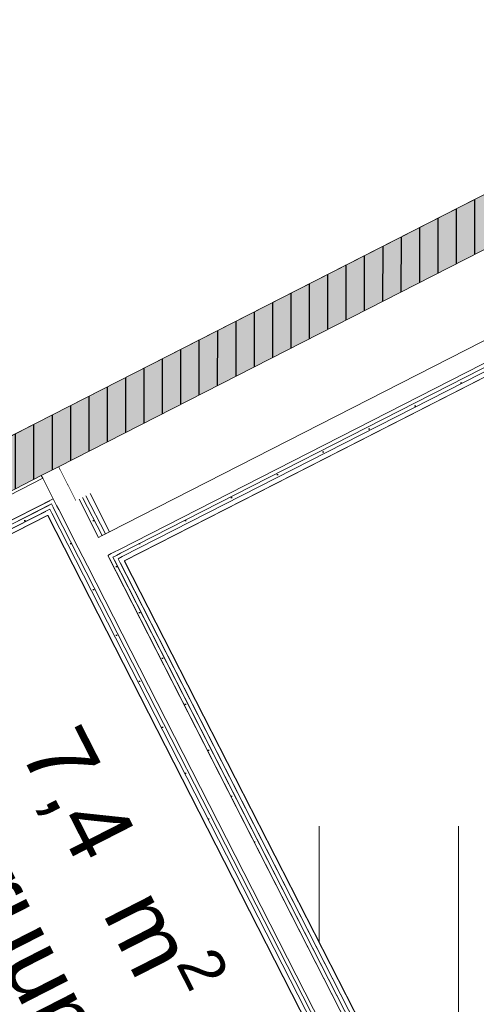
# Model space of a CAD drawing. Header units: metres. Extents: x 538891 to 1080079, y 6588829 to 13178720.
# Tile 516 of 1056: x 539908.93 to 539910.42, y 6589170.82 to 6589174.04. Entities that reach past the tile are written whole.
import ezdxf

# ---------------------------------------------------------------- set-up
doc = ezdxf.new("R2010")
doc.units = ezdxf.units.M
doc.header["$LTSCALE"] = 0.4
doc.header["$PDMODE"] = 1
doc.header["$PDSIZE"] = -2
doc.layers.add('AR', color=7, linetype='Continuous')
doc.layers.add('GEO', color=7, linetype='Continuous')
doc.styles.add('Arial', font='arial.ttf')
pattern_1 = [(0, (0, 0), (0, 0.075), [1e-05, -0.07499])]
pattern_2 = [(90, (0, 0), (-0.06, 0), [])]

# ---------------------------------------------------------------- blocks, each defined once
blk = doc.blocks.new('HEIN')
at = {"color": 7, "linetype": 'Continuous', "lineweight": 9}
for p, q in [((-0.4551, 0.7611), (-0.4551, -0.7611)), ((0.4551, 0.7611), (0.4551, -0.7611))]:
    blk.add_line(p, q, dxfattribs=at)

msp = doc.modelspace()

# ---------------------------------------------------------------- linework, layer by layer
at = {"layer": 'AR', "color": 9, "linetype": 'Continuous', "lineweight": 9, "true_color": 0xc9c5ab, "flags": 128}
msp.add_lwpolyline([(539906.0455, 6589171.2165), (539908.987, 6589172.7178), (539911.061, 6589173.7764), (539912.5476, 6589174.5352), (539910.0161, 6589179.495), (539908.281, 6589178.6094), (539909.2958, 6589176.6211), (539904.5288, 6589174.1881)], close=True, dxfattribs=at)
at = {"layer": 'AR', "color": 7, "linetype": 'Continuous', "lineweight": 9, "flags": 128}
for points in [[(539906.0455, 6589171.2165), (539908.987, 6589172.7178), (539911.061, 6589173.7764), (539912.5476, 6589174.5352), (539910.0161, 6589179.495), (539908.281, 6589178.6094), (539909.2958, 6589176.6211), (539904.5288, 6589174.1881)], [(539911.2699, 6589173.2868), (539909.2752, 6589172.2688), (539910.208, 6589170.441), (539912.2027, 6589171.4591)], [(539907.2198, 6589168.9158), (539910.07, 6589170.3706), (539909.0253, 6589172.4174), (539906.1751, 6589170.9627)]]:
    msp.add_lwpolyline(points, close=True, dxfattribs=at)
at = {"layer": 'AR', "color": 254, "linetype": 'Continuous', "lineweight": 25, "true_color": 0xd1d1d1, "flags": 128}
for points in [[(539911.2699, 6589173.2868), (539909.2752, 6589172.2688), (539910.208, 6589170.441), (539912.2027, 6589171.4591)], [(539907.2198, 6589168.9158), (539910.07, 6589170.3706), (539909.0253, 6589172.4174), (539906.1751, 6589170.9627)]]:
    msp.add_lwpolyline(points, close=True, dxfattribs=at)

# ---------------------------------------------------------------- block references
at = {"layer": 'GEO', "color": 8, "true_color": 0x7d7d7d, "xscale": 0.5, "yscale": 0.5, "zscale": 0.5}
msp.add_blockref('HEIN', (539910.1392, 6589171.0206), dxfattribs=at)

# ---------------------------------------------------------------- texts
at = {"layer": 'AR', "color": 7, "char_height": 0.22, "attachment_point": 1, "rotation": 297.0398, "line_spacing_factor": 1.004016, "style": 'Arial'}
for s, insert in [('Pesuruum', (539908.6258, 6589171.92)), ('\\A1;7,4{\\H0.9851x; } m{\\H0.9851x;\\H0.6667x;\\S2 ^ ;}', (539909.1835, 6589171.778))]:
    msp.add_mtext(s, dxfattribs=dict(at, insert=insert))

# ---------------------------------------------------------------- next in the draw order: wipeouts: each hides what was drawn before it
at = {"color": 255, "linetype": 'Continuous', "lineweight": 5}
msp.add_wipeout([(539909.0253, 6589172.4174), (539909.0387, 6589172.4242), (539909.0318, 6589172.4376), (539909.0185, 6589172.4308)], dxfattribs=at).dxf.layer = 'AR'

# ---------------------------------------------------------------- next in the draw order: wipeouts: each hides what was drawn before it
msp.add_wipeout([(539909.0185, 6589172.4308), (539906.1683, 6589170.976), (539906.1751, 6589170.9627), (539909.0253, 6589172.4174)], dxfattribs=at).dxf.layer = 'AR'

# ---------------------------------------------------------------- next in the draw order: wipeouts: each hides what was drawn before it
msp.add_wipeout([(539909.0318, 6589172.4376), (539909.043, 6589172.4433), (539909.0373, 6589172.4544), (539909.0262, 6589172.4487)], dxfattribs=at).dxf.layer = 'AR'

# ---------------------------------------------------------------- next in the draw order: hatches: boundary and pattern name
at = {"layer": 'AR', "linetype": 'Continuous', "lineweight": 25, "true_color": 0x848484}
h = msp.add_hatch(dxfattribs=at)
h.set_pattern_fill('GYPSUM_0001', color=252, style=0, pattern_type=2)
h.set_pattern_definition(pattern_1)
h.paths.add_polyline_path([(539909.0318, 6589172.4376), (539909.043, 6589172.4433), (539909.0373, 6589172.4544), (539909.0262, 6589172.4487)])

# ---------------------------------------------------------------- next in the draw order: wipeouts: each hides what was drawn before it
at = {"color": 255, "linetype": 'Continuous', "lineweight": 5}
msp.add_wipeout([(539909.0262, 6589172.4487), (539906.1626, 6589170.9871), (539906.1683, 6589170.976), (539909.0318, 6589172.4376)], dxfattribs=at).dxf.layer = 'AR'

# ---------------------------------------------------------------- next in the draw order: hatches: boundary and pattern name
at = {"layer": 'AR', "linetype": 'Continuous', "lineweight": 25, "true_color": 0x848484}
h = msp.add_hatch(dxfattribs=at)
h.set_pattern_fill('GYPSUM_0001', color=252, style=0, pattern_type=2)
h.set_pattern_definition(pattern_1)
h.paths.add_polyline_path([(539909.0262, 6589172.4487), (539906.1626, 6589170.9871), (539906.1683, 6589170.976), (539909.0318, 6589172.4376)])

# ---------------------------------------------------------------- next in the draw order: wipeouts: each hides what was drawn before it
at = {"color": 255, "linetype": 'Continuous', "lineweight": 5}
msp.add_wipeout([(539909.0373, 6589172.4544), (539909.0484, 6589172.4601), (539909.0427, 6589172.4712), (539909.0316, 6589172.4655)], dxfattribs=at).dxf.layer = 'AR'

# ---------------------------------------------------------------- next in the draw order: hatches: boundary and pattern name
at = {"layer": 'AR', "linetype": 'Continuous', "lineweight": 25, "true_color": 0x848484}
h = msp.add_hatch(dxfattribs=at)
h.set_pattern_fill('GYPSUM_0001', color=252, style=0, pattern_type=2)
h.set_pattern_definition(pattern_1)
h.paths.add_polyline_path([(539909.0373, 6589172.4544), (539909.0484, 6589172.4601), (539909.0427, 6589172.4712), (539909.0316, 6589172.4655)])

# ---------------------------------------------------------------- next in the draw order: linework, layer by layer
at = {"layer": 'AR', "color": 7, "linetype": 'Continuous', "lineweight": 9}
msp.add_line((539909.1166, 6589172.464), (539909.0598, 6589172.5753), dxfattribs=at)

# ---------------------------------------------------------------- next in the draw order: wipeouts: each hides what was drawn before it
at = {"color": 255, "linetype": 'Continuous', "lineweight": 5}
msp.add_wipeout([(539909.0316, 6589172.4655), (539906.1569, 6589170.9983), (539906.1626, 6589170.9871), (539909.0373, 6589172.4544)], dxfattribs=at).dxf.layer = 'AR'

# ---------------------------------------------------------------- next in the draw order: hatches: boundary and pattern name
at = {"layer": 'AR', "linetype": 'Continuous', "lineweight": 25, "true_color": 0x848484}
h = msp.add_hatch(dxfattribs=at)
h.set_pattern_fill('GYPSUM_0001', color=252, style=0, pattern_type=2)
h.set_pattern_definition(pattern_1)
h.paths.add_polyline_path([(539909.0316, 6589172.4655), (539906.1569, 6589170.9983), (539906.1626, 6589170.9871), (539909.0373, 6589172.4544)])

# ---------------------------------------------------------------- next in the draw order: wipeouts: each hides what was drawn before it
at = {"color": 255, "linetype": 'Continuous', "lineweight": 5}
msp.add_wipeout([(539909.0086, 6589172.538), (539906.1228, 6589171.0651), (539906.1569, 6589170.9983), (539909.0427, 6589172.4712)], dxfattribs=at).dxf.layer = 'AR'

# ---------------------------------------------------------------- next in the draw order: hatches: boundary and pattern name
at = {"layer": 'AR', "linetype": 'Continuous', "lineweight": 25, "true_color": 0x848484}
h = msp.add_hatch(dxfattribs=at)
h.set_pattern_fill('PLYWOOD_0001', color=252, style=0, pattern_type=2)
h.set_pattern_definition(pattern_2)
h.paths.add_polyline_path([(539908.987, 6589172.7178), (539906.0455, 6589171.2165), (539906.1183, 6589171.074), (539909.0598, 6589172.5753)])

# ---------------------------------------------------------------- next in the draw order: linework, layer by layer
at = {"layer": 'AR', "color": 7, "linetype": 'Continuous', "lineweight": 9}
for p, q in [((539908.987, 6589172.7178), (539906.0455, 6589171.2165)), ((539909.0598, 6589172.5753), (539909.0041, 6589172.5469)), ((539906.1183, 6589171.074), (539909.0041, 6589172.5469)), ((539906.1228, 6589171.0651), (539909.0086, 6589172.538)), ((539909.0041, 6589172.5469), (539909.0086, 6589172.538)), ((539909.0086, 6589172.538), (539909.0427, 6589172.4712)), ((539906.1569, 6589170.9983), (539909.0427, 6589172.4712)), ((539906.1626, 6589170.9871), (539909.0373, 6589172.4544)), ((539909.0373, 6589172.4544), (539909.043, 6589172.4433)), ((539909.0427, 6589172.4712), (539909.0484, 6589172.4601)), ((539906.1683, 6589170.976), (539909.0318, 6589172.4376)), ((539906.1683, 6589170.976), (539909.0318, 6589172.4376)), ((539906.1751, 6589170.9627), (539909.0253, 6589172.4174))]:
    msp.add_line(p, q, dxfattribs=at)
at = {"layer": 'AR', "color": 7, "linetype": 'Continuous', "lineweight": 5}
msp.add_point((539909.0318, 6589172.4376), dxfattribs=at)
at = {"layer": 'AR', "color": 254, "linetype": 'Continuous', "true_color": 0xcccccc}
msp.add_solid([(539908.987, 6589172.7178), (539906.0455, 6589171.2165), (539909.0598, 6589172.5753), (539906.1183, 6589171.074)], dxfattribs=at)

# ---------------------------------------------------------------- next in the draw order: wipeouts: each hides what was drawn before it
at = {"color": 255, "linetype": 'Continuous', "lineweight": 5}
msp.add_wipeout([(539909.0609, 6589172.4356), (539909.1166, 6589172.464), (539909.1098, 6589172.4774), (539909.0541, 6589172.4489)], dxfattribs=at).dxf.layer = 'AR'

# ---------------------------------------------------------------- next in the draw order: wipeouts: each hides what was drawn before it
msp.add_wipeout([(539909.0498, 6589172.4299), (539909.0609, 6589172.4356), (539909.0541, 6589172.4489), (539909.043, 6589172.4433)], dxfattribs=at).dxf.layer = 'AR'

# ---------------------------------------------------------------- next in the draw order: hatches: boundary and pattern name
at = {"layer": 'AR', "linetype": 'Continuous', "lineweight": 25, "true_color": 0x848484}
h = msp.add_hatch(dxfattribs=at)
h.set_pattern_fill('GYPSUM_0001', color=252, style=0, pattern_type=2)
h.set_pattern_definition(pattern_1)
h.paths.add_polyline_path([(539909.0498, 6589172.4299), (539909.0609, 6589172.4356), (539909.0541, 6589172.4489), (539909.043, 6589172.4433)])

# ---------------------------------------------------------------- next in the draw order: wipeouts: each hides what was drawn before it
at = {"color": 255, "linetype": 'Continuous', "lineweight": 5}
msp.add_wipeout([(539909.0387, 6589172.4242), (539909.0498, 6589172.4299), (539909.043, 6589172.4433), (539909.0318, 6589172.4376)], dxfattribs=at).dxf.layer = 'AR'

# ---------------------------------------------------------------- next in the draw order: hatches: boundary and pattern name
at = {"layer": 'AR', "linetype": 'Continuous', "lineweight": 25, "true_color": 0x848484}
h = msp.add_hatch(dxfattribs=at)
h.set_pattern_fill('GYPSUM_0001', color=252, style=0, pattern_type=2)
h.set_pattern_definition(pattern_1)
h.paths.add_polyline_path([(539909.0387, 6589172.4242), (539909.0498, 6589172.4299), (539909.043, 6589172.4433), (539909.0318, 6589172.4376)])

# ---------------------------------------------------------------- next in the draw order: wipeouts: each hides what was drawn before it
at = {"color": 255, "linetype": 'Continuous', "lineweight": 5}
for points in [[(539909.0541, 6589172.4489), (539909.1098, 6589172.4774), (539909.1041, 6589172.4885), (539909.0484, 6589172.4601)], [(539909.0253, 6589172.4174), (539910.07, 6589170.3706), (539910.0834, 6589170.3774), (539909.0387, 6589172.4242)]]:
    msp.add_wipeout(points, dxfattribs=at).dxf.layer = 'AR'

# ---------------------------------------------------------------- next in the draw order: wipeouts: each hides what was drawn before it
msp.add_wipeout([(539909.043, 6589172.4433), (539909.0541, 6589172.4489), (539909.0484, 6589172.4601), (539909.0373, 6589172.4544)], dxfattribs=at).dxf.layer = 'AR'

# ---------------------------------------------------------------- next in the draw order: hatches: boundary and pattern name
at = {"layer": 'AR', "linetype": 'Continuous', "lineweight": 25, "true_color": 0x848484}
h = msp.add_hatch(dxfattribs=at)
h.set_pattern_fill('GYPSUM_0001', color=252, style=0, pattern_type=2)
h.set_pattern_definition(pattern_1)
h.paths.add_polyline_path([(539909.043, 6589172.4433), (539909.0541, 6589172.4489), (539909.0484, 6589172.4601), (539909.0373, 6589172.4544)])

# ---------------------------------------------------------------- next in the draw order: wipeouts: each hides what was drawn before it
at = {"color": 255, "linetype": 'Continuous', "lineweight": 5}
for points in [[(539909.0484, 6589172.4601), (539909.1041, 6589172.4885), (539909.0984, 6589172.4996), (539909.0427, 6589172.4712)], [(539909.0387, 6589172.4242), (539910.0834, 6589170.3774), (539910.0945, 6589170.3831), (539909.0498, 6589172.4299)]]:
    msp.add_wipeout(points, dxfattribs=at).dxf.layer = 'AR'

# ---------------------------------------------------------------- next in the draw order: hatches: boundary and pattern name
at = {"layer": 'AR', "linetype": 'Continuous', "lineweight": 25, "true_color": 0x848484}
h = msp.add_hatch(dxfattribs=at)
h.set_pattern_fill('GYPSUM_0001', color=252, style=0, pattern_type=2)
h.set_pattern_definition(pattern_1)
h.paths.add_polyline_path([(539909.0387, 6589172.4242), (539910.0834, 6589170.3774), (539910.0945, 6589170.3831), (539909.0498, 6589172.4299)])

# ---------------------------------------------------------------- next in the draw order: linework, layer by layer
at = {"layer": 'AR', "color": 7, "linetype": 'Continuous', "lineweight": 5}
msp.add_point((539909.0318, 6589172.4376), dxfattribs=at)

# ---------------------------------------------------------------- next in the draw order: wipeouts: each hides what was drawn before it
at = {"color": 255, "linetype": 'Continuous', "lineweight": 5}
msp.add_wipeout([(539909.0427, 6589172.4712), (539909.0984, 6589172.4996), (539909.0643, 6589172.5664), (539909.0086, 6589172.538)], dxfattribs=at).dxf.layer = 'AR'

# ---------------------------------------------------------------- next in the draw order: wipeouts: each hides what was drawn before it
for points in [[(539909.0086, 6589172.538), (539909.0643, 6589172.5664), (539909.0598, 6589172.5753), (539909.0041, 6589172.5469)], [(539909.0498, 6589172.4299), (539910.0945, 6589170.3831), (539910.1056, 6589170.3888), (539909.0609, 6589172.4356)]]:
    msp.add_wipeout(points, dxfattribs=at).dxf.layer = 'AR'

# ---------------------------------------------------------------- next in the draw order: hatches: boundary and pattern name
at = {"layer": 'AR', "linetype": 'Continuous', "lineweight": 25, "true_color": 0x848484}
h = msp.add_hatch(dxfattribs=at)
h.set_pattern_fill('GYPSUM_0001', color=252, style=0, pattern_type=2)
h.set_pattern_definition(pattern_1)
h.paths.add_polyline_path([(539909.0498, 6589172.4299), (539910.0945, 6589170.3831), (539910.1056, 6589170.3888), (539909.0609, 6589172.4356)])

# ---------------------------------------------------------------- next in the draw order: linework, layer by layer
at = {"layer": 'AR', "color": 7, "linetype": 'Continuous', "lineweight": 9}
for p, q in [((539909.0598, 6589172.5753), (539909.0041, 6589172.5469)), ((539909.0041, 6589172.5469), (539909.0086, 6589172.538)), ((539909.0086, 6589172.538), (539909.0427, 6589172.4712)), ((539909.0373, 6589172.4544), (539909.043, 6589172.4433)), ((539909.0318, 6589172.4376), (539909.0387, 6589172.4242))]:
    msp.add_line(p, q, dxfattribs=at)
at = {"layer": 'AR', "color": 7, "linetype": 'Continuous', "lineweight": 5}
msp.add_point((539909.043, 6589172.4433), dxfattribs=at)

# ---------------------------------------------------------------- next in the draw order: wipeouts: each hides what was drawn before it
at = {"color": 255, "linetype": 'Continuous', "lineweight": 5}
for points in [[(539909.227, 6589172.3632), (539909.1633, 6589172.4879), (539909.15, 6589172.481), (539909.2136, 6589172.3563)], [(539909.2752, 6589172.2688), (539909.2684, 6589172.2821), (539909.255, 6589172.2753), (539909.2618, 6589172.2619)]]:
    msp.add_wipeout(points, dxfattribs=at).dxf.layer = 'AR'

# ---------------------------------------------------------------- next in the draw order: wipeouts: each hides what was drawn before it
for points in [[(539909.2136, 6589172.3563), (539909.15, 6589172.481), (539909.1389, 6589172.4754), (539909.2025, 6589172.3507)], [(539909.2618, 6589172.2619), (539910.1947, 6589170.4342), (539910.208, 6589170.441), (539909.2752, 6589172.2688)]]:
    msp.add_wipeout(points, dxfattribs=at).dxf.layer = 'AR'

# ---------------------------------------------------------------- next in the draw order: hatches: boundary and pattern name
at = {"layer": 'AR', "linetype": 'Continuous', "lineweight": 25, "true_color": 0x848484}
h = msp.add_hatch(dxfattribs=at)
h.set_pattern_fill('GYPSUM_0001', color=252, style=0, pattern_type=2)
h.set_pattern_definition(pattern_1)
h.paths.add_polyline_path([(539909.2136, 6589172.3563), (539909.15, 6589172.481), (539909.1389, 6589172.4754), (539909.2025, 6589172.3507)])

# ---------------------------------------------------------------- next in the draw order: wipeouts: each hides what was drawn before it
at = {"color": 255, "linetype": 'Continuous', "lineweight": 5}
msp.add_wipeout([(539909.255, 6589172.2753), (539909.2493, 6589172.2864), (539909.2382, 6589172.2807), (539909.2439, 6589172.2696)], dxfattribs=at).dxf.layer = 'AR'

# ---------------------------------------------------------------- next in the draw order: hatches: boundary and pattern name
at = {"layer": 'AR', "linetype": 'Continuous', "lineweight": 25, "true_color": 0x848484}
h = msp.add_hatch(dxfattribs=at)
h.set_pattern_fill('GYPSUM_0001', color=252, style=0, pattern_type=2)
h.set_pattern_definition(pattern_1)
h.paths.add_polyline_path([(539909.255, 6589172.2753), (539909.2493, 6589172.2864), (539909.2382, 6589172.2807), (539909.2439, 6589172.2696)])

# ---------------------------------------------------------------- next in the draw order: wipeouts: each hides what was drawn before it
at = {"color": 255, "linetype": 'Continuous', "lineweight": 5}
msp.add_wipeout([(539909.2025, 6589172.3507), (539909.1389, 6589172.4754), (539909.1277, 6589172.4697), (539909.1914, 6589172.345)], dxfattribs=at).dxf.layer = 'AR'

# ---------------------------------------------------------------- next in the draw order: hatches: boundary and pattern name
at = {"layer": 'AR', "linetype": 'Continuous', "lineweight": 25, "true_color": 0x848484}
h = msp.add_hatch(dxfattribs=at)
h.set_pattern_fill('GYPSUM_0001', color=252, style=0, pattern_type=2)
h.set_pattern_definition(pattern_1)
h.paths.add_polyline_path([(539909.2025, 6589172.3507), (539909.1389, 6589172.4754), (539909.1277, 6589172.4697), (539909.1914, 6589172.345)])

# ---------------------------------------------------------------- next in the draw order: wipeouts: each hides what was drawn before it
at = {"color": 255, "linetype": 'Continuous', "lineweight": 5}
msp.add_wipeout([(539909.2439, 6589172.2696), (539910.1836, 6589170.4285), (539910.1947, 6589170.4342), (539909.255, 6589172.2753)], dxfattribs=at).dxf.layer = 'AR'

# ---------------------------------------------------------------- next in the draw order: hatches: boundary and pattern name
at = {"layer": 'AR', "linetype": 'Continuous', "lineweight": 25, "true_color": 0x848484}
h = msp.add_hatch(dxfattribs=at)
h.set_pattern_fill('GYPSUM_0001', color=252, style=0, pattern_type=2)
h.set_pattern_definition(pattern_1)
h.paths.add_polyline_path([(539909.2439, 6589172.2696), (539910.1836, 6589170.4285), (539910.1947, 6589170.4342), (539909.255, 6589172.2753)])

# ---------------------------------------------------------------- next in the draw order: wipeouts: each hides what was drawn before it
at = {"color": 255, "linetype": 'Continuous', "lineweight": 5}
msp.add_wipeout([(539909.1914, 6589172.345), (539909.1277, 6589172.4697), (539909.0609, 6589172.4356), (539909.1246, 6589172.3109)], dxfattribs=at).dxf.layer = 'AR'

# ---------------------------------------------------------------- next in the draw order: linework, layer by layer
at = {"layer": 'AR', "color": 7, "linetype": 'Continuous', "lineweight": 9}
for p, q in [((539909.227, 6589172.3632), (539909.1633, 6589172.4879)), ((539909.0427, 6589172.4712), (539909.0484, 6589172.4601)), ((539909.0484, 6589172.4601), (539909.0541, 6589172.4489)), ((539909.043, 6589172.4433), (539909.0498, 6589172.4299)), ((539909.0541, 6589172.4489), (539909.0609, 6589172.4356))]:
    msp.add_line(p, q, dxfattribs=at)
at = {"layer": 'AR', "color": 7, "linetype": 'Continuous', "lineweight": 5}
msp.add_point((539909.0541, 6589172.4489), dxfattribs=at)

# ---------------------------------------------------------------- next in the draw order: wipeouts: each hides what was drawn before it
at = {"color": 255, "linetype": 'Continuous', "lineweight": 5}
msp.add_wipeout([(539909.2382, 6589172.2807), (539909.2325, 6589172.2919), (539909.2214, 6589172.2862), (539909.2271, 6589172.2751)], dxfattribs=at).dxf.layer = 'AR'

# ---------------------------------------------------------------- next in the draw order: hatches: boundary and pattern name
at = {"layer": 'AR', "linetype": 'Continuous', "lineweight": 25, "true_color": 0x848484}
h = msp.add_hatch(dxfattribs=at)
h.set_pattern_fill('GYPSUM_0001', color=252, style=0, pattern_type=2)
h.set_pattern_definition(pattern_1)
h.paths.add_polyline_path([(539909.2382, 6589172.2807), (539909.2325, 6589172.2919), (539909.2214, 6589172.2862), (539909.2271, 6589172.2751)])

# ---------------------------------------------------------------- next in the draw order: wipeouts: each hides what was drawn before it
at = {"color": 255, "linetype": 'Continuous', "lineweight": 5}
msp.add_wipeout([(539909.2271, 6589172.2751), (539910.1724, 6589170.4229), (539910.1836, 6589170.4285), (539909.2382, 6589172.2807)], dxfattribs=at).dxf.layer = 'AR'

# ---------------------------------------------------------------- next in the draw order: hatches: boundary and pattern name
at = {"layer": 'AR', "linetype": 'Continuous', "lineweight": 25, "true_color": 0x848484}
h = msp.add_hatch(dxfattribs=at)
h.set_pattern_fill('GYPSUM_0001', color=252, style=0, pattern_type=2)
h.set_pattern_definition(pattern_1)
h.paths.add_polyline_path([(539909.2271, 6589172.2751), (539910.1724, 6589170.4229), (539910.1836, 6589170.4285), (539909.2382, 6589172.2807)])

# ---------------------------------------------------------------- next in the draw order: wipeouts: each hides what was drawn before it
at = {"color": 255, "linetype": 'Continuous', "lineweight": 5}
msp.add_wipeout([(539909.2214, 6589172.2862), (539909.1914, 6589172.345), (539909.1246, 6589172.3109), (539909.1546, 6589172.2521)], dxfattribs=at).dxf.layer = 'AR'

# ---------------------------------------------------------------- next in the draw order: linework, layer by layer
at = {"layer": 'AR', "color": 7, "linetype": 'Continuous', "lineweight": 9}
for p, q in [((539909.1914, 6589172.345), (539909.1277, 6589172.4697)), ((539909.2025, 6589172.3507), (539909.1389, 6589172.4754)), ((539909.2136, 6589172.3563), (539909.15, 6589172.481)), ((539909.2136, 6589172.3563), (539909.15, 6589172.481)), ((539909.0609, 6589172.4356), (539909.1246, 6589172.3109)), ((539909.2136, 6589172.3563), (539909.2025, 6589172.3507)), ((539909.227, 6589172.3632), (539909.2136, 6589172.3563)), ((539909.2025, 6589172.3507), (539909.1914, 6589172.345))]:
    msp.add_line(p, q, dxfattribs=at)
at = {"layer": 'AR', "color": 7, "linetype": 'Continuous', "lineweight": 5}
msp.add_point((539909.2136, 6589172.3563), dxfattribs=at)

# ---------------------------------------------------------------- next in the draw order: wipeouts: each hides what was drawn before it
at = {"color": 255, "linetype": 'Continuous', "lineweight": 5}
msp.add_wipeout([(539909.1546, 6589172.2521), (539910.1056, 6589170.3888), (539910.1724, 6589170.4229), (539909.2214, 6589172.2862)], dxfattribs=at).dxf.layer = 'AR'

# ---------------------------------------------------------------- next in the draw order: linework, layer by layer
at = {"layer": 'AR', "color": 7, "linetype": 'Continuous', "lineweight": 9}
for p, q in [((539909.0387, 6589172.4242), (539910.0834, 6589170.3774)), ((539909.0387, 6589172.4242), (539910.0834, 6589170.3774)), ((539909.0498, 6589172.4299), (539910.0945, 6589170.3831)), ((539909.0253, 6589172.4174), (539910.07, 6589170.3706)), ((539909.1246, 6589172.3109), (539909.1546, 6589172.2521)), ((539909.2214, 6589172.2862), (539909.2325, 6589172.2919)), ((539910.1724, 6589170.4229), (539909.2214, 6589172.2862)), ((539909.2382, 6589172.2807), (539909.2493, 6589172.2864)), ((539910.1836, 6589170.4285), (539909.2382, 6589172.2807)), ((539910.1947, 6589170.4342), (539909.255, 6589172.2753)), ((539910.1947, 6589170.4342), (539909.255, 6589172.2753)), ((539910.208, 6589170.441), (539909.2752, 6589172.2688)), ((539909.1546, 6589172.2521), (539910.1056, 6589170.3888))]:
    msp.add_line(p, q, dxfattribs=at)
at = {"layer": 'AR', "color": 7, "linetype": 'Continuous', "lineweight": 5}
msp.add_point((539909.255, 6589172.2753), dxfattribs=at)

# ---------------------------------------------------------------- next in the draw order: wipeouts: each hides what was drawn before it
at = {"color": 255, "linetype": 'Continuous', "lineweight": 5}
msp.add_wipeout([(539909.257, 6589172.3044), (539909.227, 6589172.3632), (539909.2136, 6589172.3563), (539909.2436, 6589172.2976)], dxfattribs=at).dxf.layer = 'AR'

# ---------------------------------------------------------------- next in the draw order: wipeouts: each hides what was drawn before it
msp.add_wipeout([(539909.2627, 6589172.2932), (539909.257, 6589172.3044), (539909.2436, 6589172.2976), (539909.2493, 6589172.2864)], dxfattribs=at).dxf.layer = 'AR'

# ---------------------------------------------------------------- next in the draw order: hatches: boundary and pattern name
at = {"layer": 'AR', "linetype": 'Continuous', "lineweight": 25, "true_color": 0x848484}
h = msp.add_hatch(dxfattribs=at)
h.set_pattern_fill('GYPSUM_0001', color=252, style=0, pattern_type=2)
h.set_pattern_definition(pattern_1)
h.paths.add_polyline_path([(539909.2627, 6589172.2932), (539909.257, 6589172.3044), (539909.2436, 6589172.2976), (539909.2493, 6589172.2864)])

# ---------------------------------------------------------------- next in the draw order: wipeouts: each hides what was drawn before it
at = {"color": 255, "linetype": 'Continuous', "lineweight": 5}
msp.add_wipeout([(539909.2684, 6589172.2821), (539909.2627, 6589172.2932), (539909.2493, 6589172.2864), (539909.255, 6589172.2753)], dxfattribs=at).dxf.layer = 'AR'

# ---------------------------------------------------------------- next in the draw order: hatches: boundary and pattern name
at = {"layer": 'AR', "linetype": 'Continuous', "lineweight": 25, "true_color": 0x848484}
h = msp.add_hatch(dxfattribs=at)
h.set_pattern_fill('GYPSUM_0001', color=252, style=0, pattern_type=2)
h.set_pattern_definition(pattern_1)
h.paths.add_polyline_path([(539909.2684, 6589172.2821), (539909.2627, 6589172.2932), (539909.2493, 6589172.2864), (539909.255, 6589172.2753)])

# ---------------------------------------------------------------- next in the draw order: wipeouts: each hides what was drawn before it
at = {"color": 255, "linetype": 'Continuous', "lineweight": 5}
for points in [[(539909.2752, 6589172.2688), (539911.2699, 6589173.2868), (539911.263, 6589173.3002), (539909.2684, 6589172.2821)], [(539909.2436, 6589172.2976), (539909.2136, 6589172.3563), (539909.2025, 6589172.3507), (539909.2325, 6589172.2919)]]:
    msp.add_wipeout(points, dxfattribs=at).dxf.layer = 'AR'

# ---------------------------------------------------------------- next in the draw order: wipeouts: each hides what was drawn before it
msp.add_wipeout([(539909.2493, 6589172.2864), (539909.2436, 6589172.2976), (539909.2325, 6589172.2919), (539909.2382, 6589172.2807)], dxfattribs=at).dxf.layer = 'AR'

# ---------------------------------------------------------------- next in the draw order: hatches: boundary and pattern name
at = {"layer": 'AR', "linetype": 'Continuous', "lineweight": 25, "true_color": 0x848484}
h = msp.add_hatch(dxfattribs=at)
h.set_pattern_fill('GYPSUM_0001', color=252, style=0, pattern_type=2)
h.set_pattern_definition(pattern_1)
h.paths.add_polyline_path([(539909.2493, 6589172.2864), (539909.2436, 6589172.2976), (539909.2325, 6589172.2919), (539909.2382, 6589172.2807)])

# ---------------------------------------------------------------- next in the draw order: wipeouts: each hides what was drawn before it
at = {"color": 255, "linetype": 'Continuous', "lineweight": 5}
for points in [[(539909.2684, 6589172.2821), (539911.263, 6589173.3002), (539911.2574, 6589173.3113), (539909.2627, 6589172.2932)], [(539909.2325, 6589172.2919), (539909.2025, 6589172.3507), (539909.1914, 6589172.345), (539909.2214, 6589172.2862)]]:
    msp.add_wipeout(points, dxfattribs=at).dxf.layer = 'AR'

# ---------------------------------------------------------------- next in the draw order: hatches: boundary and pattern name
at = {"layer": 'AR', "linetype": 'Continuous', "lineweight": 25, "true_color": 0x848484}
h = msp.add_hatch(dxfattribs=at)
h.set_pattern_fill('GYPSUM_0001', color=252, style=0, pattern_type=2)
h.set_pattern_definition(pattern_1)
h.paths.add_polyline_path([(539909.2684, 6589172.2821), (539911.263, 6589173.3002), (539911.2574, 6589173.3113), (539909.2627, 6589172.2932)])

# ---------------------------------------------------------------- next in the draw order: linework, layer by layer
at = {"layer": 'AR', "color": 7, "linetype": 'Continuous', "lineweight": 9}
msp.add_line((539909.2025, 6589172.3507), (539909.1914, 6589172.345), dxfattribs=at)
at = {"layer": 'AR', "color": 7, "linetype": 'Continuous', "lineweight": 5}
msp.add_point((539909.255, 6589172.2753), dxfattribs=at)

# ---------------------------------------------------------------- next in the draw order: wipeouts: each hides what was drawn before it
at = {"color": 255, "linetype": 'Continuous', "lineweight": 5}
msp.add_wipeout([(539909.2627, 6589172.2932), (539911.2574, 6589173.3113), (539911.2517, 6589173.3225), (539909.257, 6589172.3044)], dxfattribs=at).dxf.layer = 'AR'

# ---------------------------------------------------------------- next in the draw order: hatches: boundary and pattern name
at = {"layer": 'AR', "linetype": 'Continuous', "lineweight": 25, "true_color": 0x848484}
h = msp.add_hatch(dxfattribs=at)
h.set_pattern_fill('GYPSUM_0001', color=252, style=0, pattern_type=2)
h.set_pattern_definition(pattern_1)
h.paths.add_polyline_path([(539909.2627, 6589172.2932), (539911.2574, 6589173.3113), (539911.2517, 6589173.3225), (539909.257, 6589172.3044)])

# ---------------------------------------------------------------- next in the draw order: linework, layer by layer
at = {"layer": 'AR', "color": 7, "linetype": 'Continuous', "lineweight": 9}
for p, q in [((539909.2382, 6589172.2807), (539909.2493, 6589172.2864)), ((539909.255, 6589172.2753), (539909.2684, 6589172.2821))]:
    msp.add_line(p, q, dxfattribs=at)
at = {"layer": 'AR', "color": 7, "linetype": 'Continuous', "lineweight": 5}
msp.add_point((539909.2493, 6589172.2864), dxfattribs=at)

# ---------------------------------------------------------------- next in the draw order: wipeouts: each hides what was drawn before it
at = {"color": 255, "linetype": 'Continuous', "lineweight": 5}
msp.add_wipeout([(539909.257, 6589172.3044), (539911.2517, 6589173.3225), (539911.2217, 6589173.3813), (539909.227, 6589172.3632)], dxfattribs=at).dxf.layer = 'AR'

# ---------------------------------------------------------------- next in the draw order: hatches: boundary and pattern name
at = {"layer": 'AR', "linetype": 'Continuous', "lineweight": 25, "true_color": 0x848484}
h = msp.add_hatch(dxfattribs=at)
h.set_pattern_fill('PLYWOOD_0001', color=252, style=0, pattern_type=2)
h.set_pattern_definition(pattern_2)
h.paths.add_polyline_path([(539909.0598, 6589172.5753), (539911.1368, 6589173.6355), (539911.0641, 6589173.778), (539908.987, 6589172.7178)])

# ---------------------------------------------------------------- next in the draw order: linework, layer by layer
at = {"layer": 'AR', "color": 7, "linetype": 'Continuous', "lineweight": 9}
for p, q in [((539911.0641, 6589173.778), (539908.987, 6589172.7178)), ((539909.0598, 6589172.5753), (539911.1368, 6589173.6355)), ((539911.2217, 6589173.3813), (539909.227, 6589172.3632)), ((539909.257, 6589172.3044), (539911.2517, 6589173.3225)), ((539909.2627, 6589172.2932), (539911.2574, 6589173.3113)), ((539909.2684, 6589172.2821), (539911.263, 6589173.3002)), ((539909.2684, 6589172.2821), (539911.263, 6589173.3002)), ((539909.2752, 6589172.2688), (539911.2699, 6589173.2868)), ((539909.2136, 6589172.3563), (539909.2025, 6589172.3507)), ((539909.227, 6589172.3632), (539909.2136, 6589172.3563)), ((539909.2214, 6589172.2862), (539909.2325, 6589172.2919)), ((539909.2325, 6589172.2919), (539909.2436, 6589172.2976)), ((539909.2436, 6589172.2976), (539909.257, 6589172.3044)), ((539909.2493, 6589172.2864), (539909.2627, 6589172.2932))]:
    msp.add_line(p, q, dxfattribs=at)
at = {"layer": 'AR', "color": 7, "linetype": 'Continuous', "lineweight": 5}
for p in [(539909.2136, 6589172.3563), (539909.2436, 6589172.2976)]:
    msp.add_point(p, dxfattribs=at)
at = {"layer": 'AR', "color": 254, "linetype": 'Continuous', "true_color": 0xcccccc}
msp.add_solid([(539909.0598, 6589172.5753), (539911.1368, 6589173.6355), (539908.987, 6589172.7178), (539911.0641, 6589173.778)], dxfattribs=at)

doc.saveas('drawing.dxf')
